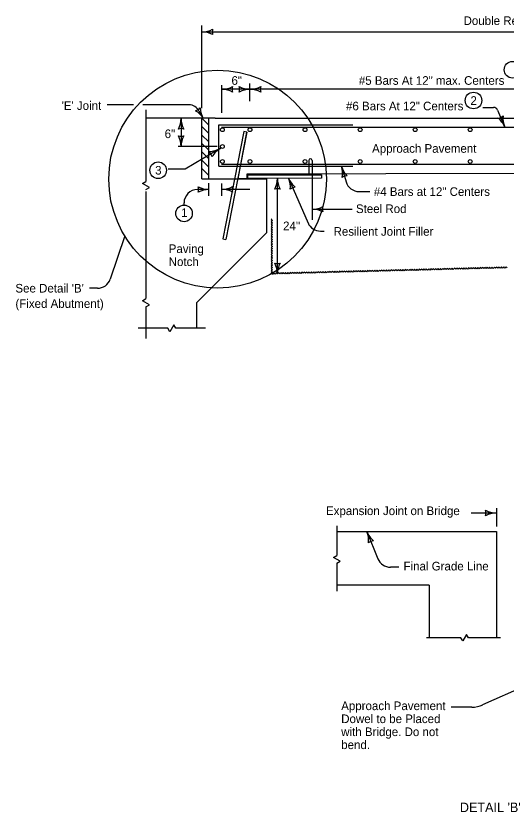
# Model space of a CAD drawing. Extents: x -2135039 to -2124495, y -2139046 to -2132546.
# Drawn here: x -2134860 to -2133949, y -2138736 to -2137258 of the extents above; entities that cross this region are included whole.
import ezdxf

# ---------------------------------------------------------------- set-up
doc = ezdxf.new("R2010")
doc.units = 0
for name, color, linetype in [('BridgeSuperStructureExisting', 7, 'Continuous'), ('dsnCellElements', 7, 'Continuous'), ('dsnStdLabel', 7, 'Continuous'), ('dsnTextFinalPlan', 7, 'Continuous')]:
    doc.layers.add(name, color=color, linetype=linetype)

msp = doc.modelspace()

# ---------------------------------------------------------------- linework, layer by layer
at = {"layer": 'BridgeSuperStructureExisting'}
for p, q in [((-2134618.2, -2137432.3), (-2134618.2, -2137471.5)), ((-2134519.9, -2137434.9), (-2134511.6, -2137448.5)), ((-2134489.3, -2137448), (-2134618.2, -2137448)), ((-2134514.3, -2137560.5), (-2134514.3, -2137448)), ((-2134501.4, -2137460.9), (-2134514.3, -2137448)), ((-2134489.3, -2137448), (-2133870.3, -2137448)), ((-2134618.2, -2137471.5), (-2134618.2, -2137565.1)), ((-2134501.4, -2137476.4), (-2134514.3, -2137463.5)), ((-2134482.7, -2137460.1), (-2134233.8, -2137460.1)), ((-2134482.7, -2137537.2), (-2134482.7, -2137460.1)), ((-2134478.1, -2137464.3), (-2133870.3, -2137464.3)), ((-2134501.4, -2137492), (-2134514.3, -2137479.1)), ((-2134501.4, -2137507.5), (-2134514.3, -2137494.7)), ((-2134501.4, -2137523.1), (-2134514.3, -2137510.2)), ((-2134501.4, -2137538.6), (-2134514.3, -2137525.8)), ((-2134501.4, -2137554.2), (-2134514.3, -2137541.3)), ((-2134482.7, -2137537.2), (-2134233.8, -2137537.2)), ((-2134478.1, -2137533.2), (-2133870.3, -2137533.2)), ((-2134514.3, -2137560.5), (-2134393.5, -2137560.5)), ((-2133870.3, -2137550.3), (-2134430.5, -2137551.8)), ((-2134428.7, -2137553.2), (-2134291.8, -2137552.7)), ((-2134428.7, -2137559.7), (-2134428.7, -2137553.2)), ((-2134291.8, -2137559.2), (-2134428.7, -2137559.7)), ((-2134393.5, -2137660.1), (-2134393.5, -2137560.5)), ((-2134291.8, -2137552.7), (-2134291.8, -2137559.2)), ((-2134618.2, -2137583.6), (-2134618.2, -2137782.7)), ((-2134523.4, -2137790), (-2134393.5, -2137660.1)), ((-2134618.2, -2137797.9), (-2134618.2, -2137856.7)), ((-2134523.4, -2137837.8), (-2134523.4, -2137790)), ((-2134577.5, -2137837.8), (-2134632.6, -2137837.8)), ((-2134507.3, -2137837.8), (-2134562.4, -2137837.8)), ((-2134263.6, -2138204.5), (-2134263.6, -2138259.3)), ((-2134263.6, -2138215.1), (-2133966.9, -2138215.1)), ((-2133966.9, -2138215.1), (-2133966.9, -2138411.9)), ((-2134263.6, -2138273.4), (-2134263.6, -2138325.7)), ((-2134091.7, -2138314.2), (-2134263.6, -2138314.2)), ((-2134091.7, -2138314.2), (-2134091.7, -2138411.9)), ((-2134033.2, -2138411.9), (-2134096.8, -2138411.9)), ((-2133959.3, -2138411.9), (-2134019.2, -2138411.9))]:
    msp.add_line(p, q, dxfattribs=at)
for points in [[(-2134618.2, -2137580.3), (-2134611.6, -2137576.5), (-2134624.7, -2137568.9), (-2134618.2, -2137565.1)], [(-2134618.2, -2137797.9), (-2134611.6, -2137794.1), (-2134624.7, -2137786.5), (-2134618.2, -2137782.7)], [(-2134562.4, -2137837.8), (-2134566.2, -2137831.3), (-2134573.8, -2137844.4), (-2134577.5, -2137837.8)], [(-2134263.6, -2138273.4), (-2134257.5, -2138269.9), (-2134269.7, -2138262.8), (-2134263.6, -2138259.3)], [(-2134019.2, -2138411.9), (-2134022.7, -2138405.8), (-2134029.7, -2138417.9), (-2134033.2, -2138411.9)]]:
    msp.add_lwpolyline(points, dxfattribs=at)
for centre, radius in [((-2133937.2, -2137358), 15.4), ((-2134009.6, -2137415.1), 15.4), ((-2134476.1, -2137469.3), 3.55), ((-2134424.9, -2137469.3), 3.55), ((-2134322.6, -2137469.3), 3.55), ((-2134220.3, -2137469.3), 3.55), ((-2134118, -2137469.3), 3.55), ((-2134015.7, -2137469.3), 3.55), ((-2134595.5, -2137544.5), 15.4), ((-2134476.1, -2137528.3), 3.55), ((-2134424.9, -2137528.3), 3.55), ((-2134322.6, -2137528.3), 3.55), ((-2134220.3, -2137528.3), 3.55), ((-2134118, -2137528.3), 3.55), ((-2134015.7, -2137528.3), 3.55), ((-2134547.4, -2137624.6), 15.4)]:
    msp.add_circle(centre, radius, dxfattribs=at)
for centre, radius, start, end in [((-2133965.9, -2137430.8), 16.9, 275.9068, 311.3735), ((-2133911.3, -2137446.8), 43.6, 175.5676, 203.6401), ((-2133991.2, -2137481.8), 43.6, 23.6401, 51.7126), ((-2134503.2, -2137461.4), 48.4, 272.4041, 300.4766), ((-2134454.1, -2137544.8), 48.4, 120.4766, 148.5491), ((-2134513.6, -2137523.7), 18.7, 12.7432, 48.2099), ((-2134222.3, -2137559), 25, 196.3264, 270), ((-2134522.4, -2137605.2), 25, 90, 180), ((-2134294.1, -2137632.3), 25, 203.6401, 270), ((-2134374, -2137701.4), 16.4, 252.2666, 287.7333), ((-2134416.5, -2137737), 42.5, 360, 28.0725), ((-2134331.5, -2137737), 42.5, 151.9275, 180), ((-2134708.2, -2137738.4), 25, 270, 341.4058), ((-2134003.5, -2138180.5), 16.9, 342.2666, 17.7333), ((-2133966.9, -2138136.9), 43.6, 241.9275, 270), ((-2133966.9, -2138224.2), 43.6, 90, 118.0725), ((-2134248.1, -2138231.6), 43.6, 354.1185, 22.191), ((-2134167.3, -2138198.7), 43.6, 202.191, 230.2635), ((-2134193.9, -2138249), 16.9, 94.4576, 129.9243), ((-2134164, -2138256.1), 25, 202.191, 270), ((-2134012.8, -2138490.9), 50, 270, 293.889)]:
    msp.add_arc(centre, radius, start, end, dxfattribs=at)
at = {"layer": 'dsnCellElements'}
for centre, radius, start, end in [((-2134514.3, -2137245.3), 42.5, 270, 298.0725), ((-2134514.3, -2137330.3), 42.5, 61.9275, 90), ((-2134478.6, -2137287.8), 16.4, 162.2666, 197.7334), ((-2134477.1, -2137351.8), 42.5, 270, 298.0725), ((-2134477.1, -2137436.8), 42.5, 61.9275, 90), ((-2134441.5, -2137394.3), 16.4, 162.2666, 197.7334), ((-2134460.5, -2137394.3), 16.4, 342.2666, 17.7333), ((-2134424.9, -2137351.8), 42.5, 241.9275, 270), ((-2134424.9, -2137436.8), 42.5, 90, 118.0725), ((-2134424.9, -2137351.8), 42.5, 270, 298.0725), ((-2134424.9, -2137436.8), 42.5, 61.9275, 90), ((-2134389.3, -2137394.3), 16.4, 162.2666, 197.7334), ((-2134530.2, -2137418.1), 16.4, 283.7115, 319.1782), ((-2134475.3, -2137426.3), 42.5, 183.3724, 211.4449), ((-2134547.8, -2137470.7), 42.5, 31.4449, 59.5174), ((-2134595.3, -2137448), 42.5, 331.9275, 360), ((-2134510.3, -2137448), 42.5, 180, 208.0725), ((-2134552.8, -2137483.6), 16.4, 72.2666, 107.7334), ((-2134552.8, -2137465), 16.4, 252.2666, 287.7333), ((-2134595.3, -2137500.6), 42.5, 360, 28.0725), ((-2134510.3, -2137500.6), 42.5, 151.9275, 180), ((-2134213.9, -2137525.3), 42.5, 196.3264, 224.3989), ((-2134295.5, -2137549.2), 42.5, 348.2539, 16.3264), ((-2134416.5, -2137559.5), 42.5, 331.9275, 360), ((-2134331.5, -2137559.5), 42.5, 180, 208.0725), ((-2134314.4, -2137542.4), 42.5, 203.6401, 231.7126), ((-2134392.3, -2137576.5), 42.5, 355.5676, 23.6401), ((-2134244.7, -2137571.4), 16.4, 88.5931, 124.0598), ((-2134536.8, -2137580.2), 16.4, 342.2666, 17.7333), ((-2134501.2, -2137537.7), 42.5, 241.9275, 270), ((-2134477.1, -2137537.4), 42.5, 270, 298.0725), ((-2134441.5, -2137579.9), 16.4, 162.2666, 197.7334), ((-2134339, -2137592.1), 16.4, 95.9068, 131.3735), ((-2134501.2, -2137622.7), 42.5, 90, 118.0725), ((-2134477.1, -2137622.4), 42.5, 61.9275, 90), ((-2134374, -2137595.2), 16.4, 72.2666, 107.7334), ((-2134309.4, -2137574.3), 42.5, 270, 298.0725), ((-2134309.4, -2137659.3), 42.5, 61.9275, 90), ((-2134273.8, -2137616.8), 16.4, 162.2666, 197.7334)]:
    msp.add_arc(centre, radius, start, end, dxfattribs=at)
at = {"layer": 'dsnStdLabel'}
for p, q in [((-2134514.3, -2137394.7), (-2134514.3, -2137275.7)), ((-2134514.3, -2137287.8), (-2133142.6, -2137287.8)), ((-2134424.9, -2137416.3), (-2134424.9, -2137383.8)), ((-2134514.3, -2137429), (-2134514.3, -2137394.7)), ((-2134477.1, -2137437.7), (-2134477.1, -2137386.5)), ((-2134424.9, -2137394.3), (-2134477.1, -2137394.3)), ((-2133854.6, -2137394.3), (-2134424.9, -2137394.3)), ((-2134681.1, -2137422.8), (-2134690, -2137422.8)), ((-2134641.2, -2137422.8), (-2134681.1, -2137422.8)), ((-2134538.4, -2137422.8), (-2134623.8, -2137422.8)), ((-2133992.3, -2137427.9), (-2133972.5, -2137427.9)), ((-2133965, -2137432.8), (-2133951.3, -2137464.3)), ((-2134552.8, -2137448), (-2134552.8, -2137500.6)), ((-2134501.4, -2137560.5), (-2134501.4, -2137448)), ((-2134501.4, -2137560.5), (-2134501.4, -2137448)), ((-2134489.3, -2137448), (-2133870.3, -2137448)), ((-2134436.2, -2137472.6), (-2134475.3, -2137671.6)), ((-2134430.7, -2137473.7), (-2134469.7, -2137672.7)), ((-2134436.2, -2137472.6), (-2134453.6, -2137560.9)), ((-2134446.9, -2137560.5), (-2134430.7, -2137473.7)), ((-2134430.7, -2137473.7), (-2134436.2, -2137472.6)), ((-2134430.7, -2137473.7), (-2134436.2, -2137472.6)), ((-2134485.8, -2137500.6), (-2134558, -2137500.6)), ((-2134478.6, -2137503.1), (-2134545.5, -2137542.5)), ((-2134545.5, -2137542.5), (-2134576.7, -2137542.5)), ((-2134254.7, -2137537.2), (-2134246.3, -2137566.1)), ((-2134453.6, -2137560.9), (-2134501.4, -2137560.5)), ((-2134430.5, -2137560.5), (-2134446.9, -2137560.5)), ((-2133870.3, -2137550.3), (-2134430.5, -2137551.8)), ((-2134430.5, -2137551.8), (-2134430.5, -2137560.5)), ((-2134430.5, -2137551.8), (-2134430.5, -2137560.5)), ((-2134428.7, -2137553.2), (-2134291.8, -2137552.7)), ((-2134428.7, -2137559.7), (-2134428.7, -2137553.2)), ((-2134291.8, -2137559.2), (-2134428.7, -2137559.7)), ((-2134374, -2137737), (-2134374, -2137559.5)), ((-2134353.3, -2137559.4), (-2134317, -2137642.4)), ((-2134291.8, -2137552.7), (-2134291.8, -2137559.2)), ((-2134501.4, -2137591.9), (-2134501.4, -2137568.6)), ((-2134477.1, -2137592.1), (-2134477.1, -2137568.8)), ((-2134501.2, -2137580.2), (-2134522.4, -2137580.2)), ((-2134424.9, -2137579.9), (-2134477.1, -2137579.9)), ((-2134222.3, -2137584), (-2134202.5, -2137584)), ((-2134547.4, -2137609.3), (-2134547.4, -2137605.2)), ((-2134309.4, -2137616.8), (-2134235.1, -2137616.8)), ((-2134294.1, -2137657.3), (-2134286.9, -2137657.3)), ((-2134657.6, -2137666.3), (-2134684.5, -2137746.4)), ((-2134475.3, -2137671.6), (-2134469.7, -2137672.7)), ((-2134708.2, -2137763.4), (-2134723.2, -2137763.4)), ((-2134014.2, -2138180.5), (-2133966.9, -2138180.5)), ((-2133966.9, -2138171.3), (-2133966.9, -2138205.8)), ((-2134207.7, -2138215.1), (-2134187.2, -2138265.6)), ((-2134148.3, -2138281.1), (-2134164, -2138281.1)), ((-2133751, -2138429.6), (-2133992.6, -2138536.6)), ((-2134012.8, -2138540.9), (-2134051.4, -2138540.9))]:
    msp.add_line(p, q, dxfattribs=at)
for points in [[(-2134384.3, -2137634.5), (-2134385.4, -2137635.6), (-2134383.2, -2137637.8), (-2134385.4, -2137640), (-2134383.2, -2137642.2), (-2134385.4, -2137644.3), (-2134383.2, -2137646.5), (-2134385.4, -2137648.7), (-2134383.2, -2137650.9), (-2134385.4, -2137653.1), (-2134383.2, -2137655.2), (-2134385.4, -2137657.4), (-2134383.3, -2137659.6), (-2134385.4, -2137661.8), (-2134383.3, -2137664), (-2134385.5, -2137666.1), (-2134383.3, -2137668.3), (-2134385.5, -2137670.5), (-2134383.3, -2137672.7), (-2134385.5, -2137674.9), (-2134383.3, -2137677), (-2134385.5, -2137679.2), (-2134383.3, -2137681.4), (-2134385.5, -2137683.6), (-2134383.3, -2137685.8), (-2134384.4, -2137686.8)], [(-2134384.3, -2137686.6), (-2134385.4, -2137687.7), (-2134383.2, -2137689.9), (-2134385.4, -2137692), (-2134383.2, -2137694.2), (-2134385.4, -2137696.4), (-2134383.2, -2137698.6), (-2134385.4, -2137700.8), (-2134383.2, -2137703), (-2134385.4, -2137705.1), (-2134383.2, -2137707.3), (-2134385.4, -2137709.5), (-2134383.3, -2137711.7), (-2134385.4, -2137713.8), (-2134383.3, -2137716), (-2134385.5, -2137718.2), (-2134383.3, -2137720.4), (-2134385.5, -2137722.6), (-2134383.3, -2137724.8), (-2134385.5, -2137726.9), (-2134383.3, -2137729.1), (-2134385.5, -2137731.3), (-2134383.3, -2137733.5), (-2134385.5, -2137735.6), (-2134383.3, -2137737.8)], [(-2133974.1, -2137725.5), (-2133975.2, -2137724.4), (-2133977.4, -2137726.6), (-2133979.6, -2137724.5), (-2133981.7, -2137726.8), (-2133984, -2137724.6), (-2133986.1, -2137726.9), (-2133988.3, -2137724.7), (-2133990.4, -2137727), (-2133992.7, -2137724.9), (-2133994.8, -2137727.1), (-2133997, -2137725), (-2133999.2, -2137727.2), (-2134001.4, -2137725.1), (-2134003.5, -2137727.3), (-2134005.8, -2137725.2), (-2134007.9, -2137727.4), (-2134010.1, -2137725.3), (-2134012.2, -2137727.5), (-2134014.5, -2137725.4), (-2134016.6, -2137727.7), (-2134018.8, -2137725.5), (-2134021, -2137727.8), (-2134023.2, -2137725.7), (-2134025.3, -2137727.9), (-2134026.4, -2137726.8)], [(-2133946.9, -2137725.8), (-2133949.1, -2137723.7), (-2133951.2, -2137726), (-2133953.5, -2137723.8), (-2133955.6, -2137726.1), (-2133957.8, -2137724), (-2133959.9, -2137726.2), (-2133962.2, -2137724.1), (-2133964.3, -2137726.3), (-2133966.5, -2137724.2), (-2133968.6, -2137726.4), (-2133970.9, -2137724.3), (-2133973, -2137726.5), (-2133974.1, -2137725.5)], [(-2134340.3, -2137735), (-2134341.4, -2137734), (-2134343.5, -2137736.2), (-2134345.7, -2137734.1), (-2134347.9, -2137736.3), (-2134350.1, -2137734.2), (-2134352.2, -2137736.4), (-2134354.5, -2137734.3), (-2134356.6, -2137736.5), (-2134358.8, -2137734.4), (-2134360.9, -2137736.7), (-2134363.2, -2137734.5), (-2134365.3, -2137736.8), (-2134367.5, -2137734.6), (-2134369.7, -2137736.9), (-2134371.9, -2137734.8), (-2134374, -2137737), (-2134376.3, -2137734.9), (-2134378.4, -2137737.1), (-2134380.6, -2137735), (-2134382.7, -2137737.2), (-2134383.8, -2137736.2)], [(-2134288, -2137733.7), (-2134289.1, -2137732.6), (-2134291.2, -2137734.8), (-2134293.4, -2137732.7), (-2134295.6, -2137734.9), (-2134297.8, -2137732.8), (-2134299.9, -2137735.1), (-2134302.2, -2137732.9), (-2134304.3, -2137735.2), (-2134306.5, -2137733.1), (-2134308.6, -2137735.3), (-2134310.9, -2137733.2), (-2134313, -2137735.4), (-2134315.2, -2137733.3), (-2134317.4, -2137735.5), (-2134319.6, -2137733.4), (-2134321.7, -2137735.6), (-2134324, -2137733.5), (-2134326.1, -2137735.7), (-2134328.3, -2137733.6), (-2134330.4, -2137735.9), (-2134332.7, -2137733.7), (-2134334.8, -2137736), (-2134337, -2137733.9), (-2134339.1, -2137736.1), (-2134340.3, -2137735)], [(-2134235.7, -2137732.3), (-2134236.8, -2137731.2), (-2134238.9, -2137733.5), (-2134241.1, -2137731.4), (-2134243.3, -2137733.6), (-2134245.5, -2137731.5), (-2134247.6, -2137733.7), (-2134249.9, -2137731.6), (-2134252, -2137733.8), (-2134254.2, -2137731.7), (-2134256.3, -2137733.9), (-2134258.6, -2137731.8), (-2134260.7, -2137734), (-2134262.9, -2137731.9), (-2134265, -2137734.1), (-2134267.3, -2137732), (-2134269.4, -2137734.3), (-2134271.6, -2137732.1), (-2134273.8, -2137734.4), (-2134276, -2137732.3), (-2134278.1, -2137734.5), (-2134280.4, -2137732.4), (-2134282.5, -2137734.6), (-2134284.7, -2137732.5), (-2134286.8, -2137734.7), (-2134288, -2137733.7)], [(-2134183.3, -2137730.9), (-2134184.5, -2137729.9), (-2134186.6, -2137732.1), (-2134188.8, -2137730), (-2134190.9, -2137732.2), (-2134193.2, -2137730.1), (-2134195.3, -2137732.3), (-2134197.5, -2137730.2), (-2134199.7, -2137732.4), (-2134201.9, -2137730.3), (-2134204, -2137732.6), (-2134206.3, -2137730.4), (-2134208.4, -2137732.7), (-2134210.6, -2137730.6), (-2134212.7, -2137732.8), (-2134215, -2137730.7), (-2134217.1, -2137732.9), (-2134219.3, -2137730.8), (-2134221.5, -2137733), (-2134223.7, -2137730.9), (-2134225.8, -2137733.1), (-2134228.1, -2137731), (-2134230.2, -2137733.2), (-2134232.4, -2137731.1), (-2134234.5, -2137733.4), (-2134235.7, -2137732.3)], [(-2134131, -2137729.6), (-2134132.2, -2137728.5), (-2134134.3, -2137730.7), (-2134136.5, -2137728.6), (-2134138.6, -2137730.9), (-2134140.9, -2137728.7), (-2134143, -2137731), (-2134145.2, -2137728.8), (-2134147.4, -2137731.1), (-2134149.6, -2137729), (-2134151.7, -2137731.2), (-2134154, -2137729.1), (-2134156.1, -2137731.3), (-2134158.3, -2137729.2), (-2134160.4, -2137731.4), (-2134162.7, -2137729.3), (-2134164.8, -2137731.5), (-2134167, -2137729.4), (-2134169.2, -2137731.6), (-2134171.4, -2137729.5), (-2134173.5, -2137731.8), (-2134175.8, -2137729.6), (-2134177.9, -2137731.9), (-2134180.1, -2137729.8), (-2134182.2, -2137732), (-2134183.3, -2137730.9)], [(-2134078.7, -2137728.2), (-2134079.9, -2137727.1), (-2134082, -2137729.4), (-2134084.2, -2137727.3), (-2134086.3, -2137729.5), (-2134088.6, -2137727.4), (-2134090.7, -2137729.6), (-2134092.9, -2137727.5), (-2134095.1, -2137729.7), (-2134097.3, -2137727.6), (-2134099.4, -2137729.8), (-2134101.7, -2137727.7), (-2134103.8, -2137729.9), (-2134106, -2137727.8), (-2134108.1, -2137730.1), (-2134110.4, -2137727.9), (-2134112.5, -2137730.2), (-2134114.7, -2137728), (-2134116.8, -2137730.3), (-2134119.1, -2137728.2), (-2134121.2, -2137730.4), (-2134123.4, -2137728.3), (-2134125.6, -2137730.5), (-2134127.8, -2137728.4), (-2134129.9, -2137730.6), (-2134131, -2137729.6)], [(-2134026.4, -2137726.8), (-2134027.5, -2137725.8), (-2134029.7, -2137728), (-2134031.9, -2137725.9), (-2134034, -2137728.1), (-2134036.3, -2137726), (-2134038.4, -2137728.2), (-2134040.6, -2137726.1), (-2134042.7, -2137728.3), (-2134045, -2137726.2), (-2134047.1, -2137728.5), (-2134049.3, -2137726.3), (-2134051.5, -2137728.6), (-2134053.7, -2137726.5), (-2134055.8, -2137728.7), (-2134058.1, -2137726.6), (-2134060.2, -2137728.8), (-2134062.4, -2137726.7), (-2134064.5, -2137728.9), (-2134066.8, -2137726.8), (-2134068.9, -2137729), (-2134071.1, -2137726.9), (-2134073.3, -2137729.1), (-2134075.5, -2137727), (-2134077.6, -2137729.3), (-2134078.7, -2137728.2)]]:
    msp.add_lwpolyline(points, dxfattribs=at)
for centre, radius in [((-2134485.1, -2137561), 202.1), ((-2134476.1, -2137500.5), 3.55)]:
    msp.add_circle(centre, radius, dxfattribs=at)
for centre, radius in [((-2134538.4, -2137443), 20.2), ((-2133972.5, -2137436), 8.08)]:
    msp.add_arc(centre, radius, 23.6401, 90, dxfattribs=at)
at = {"layer": 'dsnTextFinalPlan'}
for p, q in [((-2134315.7, -2137526.4), (-2134315.7, -2137550.6)), ((-2134309.4, -2137526.4), (-2134309.4, -2137636.6))]:
    msp.add_line(p, q, dxfattribs=at)
msp.add_arc((-2134312.6, -2137526.4), 3.15, 0, 180, dxfattribs=at)

# ---------------------------------------------------------------- texts
at = {"layer": 'BridgeSuperStructureExisting'}
msp.add_text("DETAIL 'B' ", height=17.5, dxfattribs=at).set_placement((-2134034.9, -2138735.5))
at = {"layer": 'dsnStdLabel'}
for s, p in [('Double Reinforced Section (20\'-0")', (-2134028.1, -2137274.9)), ('6"', (-2134459.3, -2137385.9)), ('#5 Bars At 12" max. Centers', (-2134222.6, -2137385.9)), ('2', (-2134015.3, -2137423.1)), ("'E' Joint", (-2134774.8, -2137432.5)), ('#6 Bars At 12" Centers', (-2134246.5, -2137433.3)), ('6"', (-2134583.4, -2137484.8)), ('Approach Pavement', (-2134198.1, -2137512)), ('3', (-2134601.1, -2137552.5)), ('#4 Bars at 12" Centers', (-2134194.8, -2137592.1)), ('1', (-2134552.6, -2137631)), ('Steel Rod', (-2134228, -2137623.9)), ("24''", (-2134363.4, -2137655.7)), ('Resilient Joint Filler', (-2134269.6, -2137666)), ('Paving', (-2134575.9, -2137698.1)), ('Notch', (-2134575.9, -2137722.2)), ("See Detail 'B'", (-2134860.7, -2137771.4)), ('(Fixed Abutment)', (-2134860.7, -2137799.9)), ('Expansion Joint on Bridge', (-2134283.7, -2138184.4)), ('Final Grade Line', (-2134139.6, -2138287.1)), ('Approach Pavement', (-2134255.4, -2138546.3)), ('Dowel to be Placed', (-2134255.4, -2138570.4)), ('with Bridge. Do not', (-2134255.4, -2138594.5)), ('bend.', (-2134255.4, -2138618.6))]:
    msp.add_text(s, height=16, dxfattribs=at).set_placement(p)

doc.saveas('drawing.dxf')
